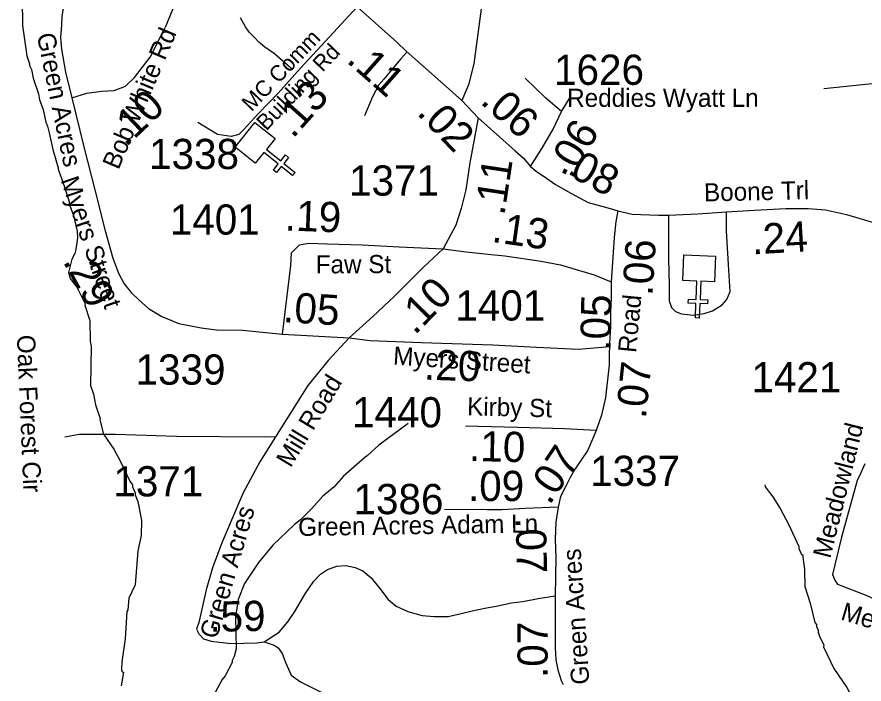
# Model space of a CAD drawing. Extents: x 1248089 to 1457196, y 820910 to 988753.
# Drawn here: x 1339481 to 1342983, y 891333 to 894091 of the extents above; entities that cross this region are included whole.
import ezdxf

# ---------------------------------------------------------------- set-up
doc = ezdxf.new("R2010")
doc.units = 0
for name, color, linetype in [('Exist Cultural Church CELL', 7, 'Continuous'), ('Exist Hydrographic Misc Water Feature', 7, 'Continuous'), ('Exist Road Non-System Type 51', 7, 'Continuous'), ('Exist Road Secondary Type 51 Attributed', 7, 'Continuous'), ('Exist Road Secondary Type 51 Label', 7, 'Continuous'), ('Prop GRAU CAT1 Cell', 7, 'Continuous'), ('Prop Lane Lines', 7, 'Continuous')]:
    doc.layers.add(name, color=color, linetype=linetype)

msp = doc.modelspace()

# ---------------------------------------------------------------- linework, layer by layer
at = {"layer": 'Exist Cultural Church CELL'}
for points in [[(1340547.7, 893588), (1340512.1, 893543.6), (1340571.4, 893495.8), (1340591.5, 893520.7), (1340603.9, 893510.7), (1340583.8, 893485.8), (1340630.7, 893448.1), (1340620.6, 893435.6), (1340573.8, 893473.3), (1340553.7, 893448.4), (1340541.3, 893458.4), (1340561.3, 893483.3), (1340502, 893531.1), (1340465.8, 893486.3), (1340382.9, 893553.1), (1340464.8, 893654.8)], [(1342364.6, 892996.4), (1342307.7, 892998.5), (1342304.7, 892922.5), (1342336.7, 892921.2), (1342336, 892905.2), (1342304, 892906.5), (1342301.7, 892846.4), (1342285.7, 892847), (1342288, 892907.1), (1342256.1, 892908.4), (1342256.7, 892924.4), (1342288.7, 892923.1), (1342291.7, 892999.2), (1342234.1, 893001.6), (1342238.3, 893107.9), (1342368.8, 893102.8)]]:
    msp.add_lwpolyline(points, close=True, dxfattribs=at)
at = {"layer": 'Exist Hydrographic Misc Water Feature'}
for points in [[(1339503.1, 894166.7), (1339504.2, 894055.4), (1339521.8, 893930.3), (1339533.1, 893898), (1339532.9, 893890), (1339540.6, 893873.8), (1339547.8, 893837.7), (1339570.3, 893773.1), (1339573.8, 893749), (1339588.9, 893708.7), (1339599.8, 893656.4), (1339607.3, 893640.3), (1339614.7, 893612.1), (1339629.3, 893543.7), (1339651.5, 893467.3), (1339650.7, 893461.8), (1339676.9, 893388.3), (1339696.4, 893326.3), (1339696.2, 893318.3), (1339715.2, 893269.8), (1339729.8, 893205.5), (1339731.1, 893177.4), (1339724.1, 893129.6), (1339719.7, 893113.7), (1339707.2, 893090), (1339694, 893034.3), (1339701.5, 893010.1), (1339728.6, 892973.5), (1339763.1, 892904.7), (1339761.9, 892899.3), (1339781.5, 892836.3), (1339783.7, 892750.3), (1339787.2, 892728.1), (1339785.6, 892568.2), (1339796.8, 892531.9), (1339805.8, 892487.7), (1339824.6, 892431.3), (1339823.5, 892425), (1339839.2, 892366.9), (1339880.8, 892303.7), (1339908.7, 892253.3), (1339946.9, 892172.6), (1339958.5, 892156.3), (1339958.4, 892148.3), (1339969.8, 892124), (1339969.7, 892116), (1339981.1, 892087.8), (1339995.3, 892011.4), (1339993.9, 891947.4), (1339980.5, 891883.7), (1339969.4, 891744), (1339944.1, 891688.6), (1339939.1, 891640.6), (1339934.9, 891632.8), (1339928.5, 891520.9), (1339914.3, 891425.2), (1339913.6, 891393.3), (1339915.4, 891383.2), (1339921.4, 891383.1), (1339912.2, 891325.3)], [(1342817.2, 893795.5), (1343121.9, 893826.5)], [(1341098.2, 892410.2), (1340976.3, 892321), (1340929.2, 892276.1), (1340919.1, 892270.3), (1340831.4, 892192.3), (1340791.7, 892149.2), (1340745.6, 892110.3), (1340700.4, 892059.3), (1340653.4, 892012.4), (1340628.9, 891992.9), (1340539, 891907), (1340479.4, 891836.4), (1340421.5, 891749.6), (1340396.1, 891682.3), (1340384.9, 891611.7), (1340387.6, 891478.5), (1340378.9, 891446.7), (1340370.4, 891430.9), (1340370.3, 891422.9), (1340341, 891367.5), (1340328.7, 891351.8), (1340282.8, 891264.9)], [(1342572.7, 892156.6), (1342574.4, 892148.5), (1342605.6, 892107.8), (1342636.5, 892059.1), (1342670.8, 891994.2), (1342713.1, 891901.4), (1342712.9, 891893.4), (1342724.3, 891869.1), (1342728.3, 891869), (1342736.1, 891806.6), (1342737.4, 891736.8), (1342759.8, 891668.2), (1342780.1, 891587.8), (1342785.9, 891579.6), (1342785.8, 891571.6), (1342793.3, 891555.4), (1342793.1, 891547.5), (1342800.7, 891527.4), (1342816, 891495), (1342815.9, 891487), (1342857.8, 891398.1), (1342912.2, 891318.8), (1342939, 891268.2), (1343028.4, 891154.2)]]:
    msp.add_lwpolyline(points, dxfattribs=at)
at = {"layer": 'Exist Road Non-System Type 51'}
for points in [[(1340388.3, 894605.8), (1340353.1, 894546.1), (1340311.5, 894494.5), (1340292.6, 894471.7), (1340251, 894436), (1340223.3, 894398.3), (1340209.4, 894360.7), (1340188.6, 894315), (1340180.7, 894284.3), (1340169.8, 894233.7), (1340093.3, 894047.5)], [(1340620.4, 893874.5), (1340579, 893909.3), (1340545.6, 893938), (1340506.1, 893966.8), (1340480.5, 893987.3), (1340462.9, 894005.7), (1340441.3, 894028.2), (1340425.8, 894050.5), (1340404.5, 894086.9)], [(1341093.1, 893945.2), (1341067.3, 893917.5), (1341032.2, 893875), (1340997.1, 893834.4), (1340976.8, 893810.4), (1340951, 893760.5), (1340917.8, 893682.9)], [(1341731.5, 893699.7), (1341666.9, 893755.1), (1341582, 893838.2)], [(1340416.8, 893623.9), (1340397.6, 893604.9), (1340365.9, 893597), (1340310.3, 893604.9), (1340228.2, 893655.3)], [(1342174.3, 893272.1), (1342174.3, 893198.2), (1342174.3, 893093), (1342177.9, 892980.3), (1342177.9, 892917.5), (1342187.2, 892889.8), (1342203.8, 892873.2), (1342227.8, 892863.9), (1342277.6, 892858.4), (1342321.9, 892865.8), (1342357, 892876.9), (1342395.7, 892900.9), (1342416, 892923), (1342429, 892956.3), (1342423.4, 893044.9), (1342414.2, 893207.5), (1342414.2, 893285.1)], [(1340549.6, 892356), (1340502.8, 892354.3), (1340140.1, 892357), (1339888.5, 892364.9), (1339737.6, 892364.9), (1339679.4, 892354.3)], [(1340503.5, 891507.2), (1340543.8, 891494.2), (1340560.5, 891483.1), (1340577.1, 891459.1), (1340591.8, 891420.3), (1340614, 891370.5), (1340652.7, 891342.7), (1340787.5, 891274.4), (1340896.4, 891219), (1340931.3, 891191.9), (1340944.2, 891169.8), (1340949.7, 891138.4), (1340944.2, 890931.5)]]:
    msp.add_lwpolyline(points, dxfattribs=at)
at = {"layer": 'Exist Road Secondary Type 51 Attributed'}
msp.add_line((1340579, 892780.2), (1340853.7, 892764.3), dxfattribs=at)
for points in [[(1340029.4, 894924.6), (1340000.9, 894891.8), (1339937.7, 894776.1), (1339896.2, 894685.5), (1339819.5, 894542.3), (1339757.6, 894418.6), (1339697.2, 894267.9), (1339666.5, 894093.8), (1339664.6, 894057.5), (1339661.5, 894005.6), (1339664.6, 893958.3), (1339681.4, 893862.2), (1339707.3, 893756.8)], [(1341405.5, 894168), (1341369.9, 893897.4), (1341347.2, 893809.9), (1341319.6, 893746.1)], [(1340887.4, 894132.6), (1340772.5, 894009.2), (1340652.7, 893879.6), (1340560.4, 893775.8), (1340477.8, 893690), (1340416.8, 893623.9)], [(1340887.4, 894132.6), (1341051.3, 893986.6), (1341090.2, 893949.3), (1341255.4, 893803.4), (1341319.6, 893746.1)], [(1339707.3, 893756.8), (1339770.4, 893776.1), (1339830.3, 893784.2), (1339882.2, 893787.5), (1339929.1, 893805.3), (1339966.4, 893840.9), (1340031.1, 893925.2), (1340089.4, 894038.6), (1340093.3, 894047.5)], [(1339707.3, 893756.8), (1339756.9, 893554.5), (1339804.2, 893371.3), (1339843.8, 893212.6), (1339877.3, 893094.4), (1339900.2, 893031.8), (1339924.6, 892987.5), (1339953.6, 892952.4), (1339985.6, 892920.4), (1340025.3, 892885.2), (1340080.2, 892853.2), (1340150.4, 892824.2), (1340241.9, 892805.9), (1340305.9, 892798.2), (1340412.7, 892796.7), (1340579, 892780.2)], [(1341319.6, 893746.1), (1341388.1, 893674.4)], [(1341604.1, 893472.5), (1341654, 893551.9), (1341698.3, 893627.6), (1341731.5, 893699.7), (1341749.6, 893729.5), (1341765.9, 893756.6)], [(1341388.1, 893674.4), (1341353, 893488.2), (1341336.2, 893376.8), (1341317.9, 893298.9), (1341295, 893230.3), (1341243.2, 893132.6)], [(1341388.1, 893674.4), (1341540.2, 893537.8), (1341573.6, 893509.1), (1341604.1, 893472.5)], [(1341604.1, 893472.5), (1341626.9, 893453.9), (1341670.4, 893425), (1341707.2, 893397.8), (1341771.3, 893362.7), (1341843, 893324.6), (1341899.4, 893309.3), (1341933, 893298.6), (1341965, 893289.5)], [(1341965, 893289.5), (1341956.6, 893245.2), (1341949.2, 893179.3), (1341937.2, 892996.7)], [(1341965, 893289.5), (1342024.2, 893275.8), (1342133.1, 893272.1), (1342174.3, 893272.1), (1342295.6, 893277.6), (1342414.2, 893285.1), (1342530, 893292.4), (1342659.2, 893299.8), (1342751.5, 893299.8), (1342823.5, 893294.3), (1342910.2, 893274), (1342998.8, 893248.1), (1343037.6, 893237), (1343107.7, 893205.6), (1343194.4, 893153.9), (1343220.7, 893142.2)], [(1340579, 892780.2), (1340612.5, 893064.1), (1340615.6, 893116), (1340649.1, 893149.6), (1340685.7, 893155.7), (1340765.1, 893152.6), (1340908.4, 893149.6), (1341061, 893140.4), (1341243.2, 893132.6)], [(1341243.2, 893132.6), (1341159.7, 893055.4), (1341041.9, 892936.6), (1340952, 892852.2), (1340853.7, 892764.3)], [(1341243.2, 893132.6), (1341338.5, 893120.7), (1341427.6, 893110.9), (1341497.9, 893103.6), (1341647.4, 893082.2), (1341727.3, 893066.7), (1341792.3, 893046.8), (1341867, 893025.7), (1341937.2, 892996.7)], [(1341937.2, 892996.7), (1341936.9, 892930.4), (1341935.2, 892879.4), (1341934.2, 892829.4), (1341933.4, 892789.4), (1341930.4, 892739.4), (1341930.2, 892728.5)], [(1340853.7, 892764.3), (1340767.1, 892670.8), (1340684.1, 892567.3), (1340549.6, 892356), (1340485, 892252.6), (1340416.7, 892123.3), (1340328.1, 891917.2), (1340289.4, 891813.8), (1340263.5, 891723.3), (1340232.2, 891588.4), (1340222.9, 891560.7), (1340232.2, 891540.4), (1340252.5, 891520.1), (1340283.8, 891510.9), (1340365.1, 891501.6), (1340472.1, 891503.5), (1340503.5, 891507.2), (1340564.4, 891547.8), (1340600.7, 891590.2), (1340630.3, 891632.7), (1340672.7, 891706.6), (1340707.8, 891758.3), (1340735.5, 891787.9), (1340765, 891806.4), (1340803.8, 891821.1), (1340840.7, 891823), (1340879.4, 891815.6), (1340910.8, 891800.8), (1340945.9, 891773.1), (1340981, 891728.8), (1341016, 891682.6), (1341049.2, 891654.9), (1341097.2, 891632.7), (1341156.3, 891616.1), (1341206.1, 891612.4), (1341263.3, 891612.4), (1341316.9, 891625.3), (1341363, 891636.4), (1341414.7, 891647.5), (1341462.7, 891654.9), (1341525.4, 891669.7), (1341571.6, 891675.2), (1341636.2, 891686.3), (1341706.3, 891697.4)], [(1340853.7, 892764.3), (1340940.6, 892753.6), (1341154, 892744.9), (1341448.7, 892735.3), (1341628.5, 892725.6), (1341802.5, 892717.6), (1341930.2, 892728.5)], [(1341930.2, 892728.5), (1341929.6, 892699.4), (1341928.7, 892653.4), (1341914.7, 892518.2), (1341898, 892445.2), (1341875.1, 892381.5)], [(1341875.1, 892381.5), (1341745.1, 892388.9), (1341549.8, 892393.5), (1341334.9, 892398.9)], [(1341875.1, 892381.5), (1341841.2, 892300.4), (1341815.2, 892262.2), (1341786.3, 892219.5), (1341768, 892187.4), (1341748.1, 892149.2), (1341728.3, 892108), (1341717.8, 892064.2)], [(1342986.6, 892243.3), (1342970, 892206.7), (1342954.9, 892175.4), (1342889.3, 891941), (1342851.8, 891786.2), (1342863.5, 891760.4), (1342872.9, 891746.4), (1342994.7, 891699.5), (1343334.4, 891544.8), (1343512.4, 891469.8), (1343749, 891404.1), (1343891.9, 891361.9), (1344189.4, 891352.5), (1344347.3, 891371.2), (1344513.6, 891361.1)], [(1341717.8, 892064.2), (1341582, 892059.6), (1341487.5, 892053.5), (1341423.4, 892053.5), (1341248, 892055)], [(1341717.8, 892064.2), (1341708.2, 892002.1), (1341706.3, 891932), (1341708.2, 891856.2), (1341706.3, 891697.4)], [(1341706.3, 891697.4), (1341706.3, 891592.1), (1341706.3, 891483.1), (1341708.2, 891433.2), (1341717.4, 891392.6), (1341730.3, 891348.3), (1341739.6, 891331.7)]]:
    msp.add_lwpolyline(points, dxfattribs=at)

# ---------------------------------------------------------------- texts
at = {"layer": 'Exist Road Secondary Type 51 Label'}
for s, height, rotation, p in [('Bob White Rd', 75, 67.0058, (1339900.5, 893456.1)), ('Green Acres', 75, 281.6452, (1339562.4, 894017.5)), ('MC Comm', 65.62, 46.272, (1340451.1, 893696.5)), ('Building Rd', 65.617, 46.272, (1340511.5, 893617.2)), ('Reddies Wyatt Ln', 75, 0.02, (1341755.5, 893719.3)), ('Myers Street', 75, 288.9277, (1339660.6, 893417)), ('Boone Trl', 75, 1.29, (1342322, 893328.2)), ('Faw St', 75, 0.2358, (1340716.1, 893030.9)), ('Road', 75, 84.5899, (1342040.1, 892700.8)), ('Oak Forest Cir', 75, 272.4047, (1339480.7, 892775.5)), ('Myers Street', 75, 356.2415, (1341034.5, 892654.3)), ('Mill Road', 75, 58.936, (1340612.5, 892224.4)), ('Kirby St', 75, 358.6072, (1341341.2, 892444.2)), ('Meadowland', 75, 75.9763, (1342843, 891849.6)), ('Green Acres', 75, 73.7101, (1340307, 891516)), ('Green Acres Adam Ln', 75, 0.8856, (1340643.8, 891945.2)), ('Green Acres', 75, 93.731, (1341847.7, 891333.5)), ('Meadowland', 75, 343.481, (1342882.4, 891600.8))]:
    msp.add_text(s, height=height, rotation=rotation, dxfattribs=at).set_placement(p)
at = {"layer": 'Prop GRAU CAT1 Cell'}
for s, rotation, p in [('.11', 318.5536, (1340838.9, 893906.7)), ('.13', 48.3335, (1340621.8, 893585.3)), ('.10', 43.7501, (1339931.6, 893550.2)), ('.06', 318.0755, (1341392.4, 893736.7)), ('.02', 313.7107, (1341130.8, 893691.5)), ('.06', 59.6744, (1341773.9, 893417.2)), ('.08', 331.9737, (1341720.7, 893455.2)), ('.11', 81.4372, (1341495.9, 893267.6)), ('.19', 357.7959, (1340586.8, 893208.8)), ('.13', 351.8643, (1341440.5, 893161.5)), ('.24', 3.2729, (1342521.3, 893109.3)), ('.06', 86.2331, (1342107.8, 892936.3)), ('.29', 298.8699, (1339669, 893080.8)), ('.10', 45.2381, (1341125.5, 892773.5)), ('.05', 356.6889, (1340578.8, 892829.5)), ('.05', 88.8535, (1341934.4, 892710.4)), ('.20', 358.1348, (1341162.5, 892591.8)), ('.07', 84.1005, (1342080.6, 892428.1)), ('.10', 358.6564, (1341348.9, 892255.6)), ('.07', 55.8596, (1341682.1, 892069.7)), ('.07', 271.396, (1341542.5, 892021.5)), ('.59', 0.9885, (1340277.2, 891549.3)), ('.07', 90, (1341675.1, 891358.4))]:
    msp.add_text(s, height=125, rotation=rotation, dxfattribs=at).set_placement(p)
msp.add_text('.09', height=125, dxfattribs=at).set_placement((1341345.5, 892089.8))
at = {"layer": 'Prop Lane Lines'}
for s, p in [('1626', (1341701.3, 893810.4)), ('1338', (1340027, 893462.2)), ('1371', (1340853.9, 893352.5)), ('1401', (1340112.6, 893191.2)), ('1401', (1341293.2, 892836.1)), ('1339', (1339971.3, 892571)), ('1421', (1342517.3, 892539.1)), ('1440', (1340866.1, 892394.5)), ('1337', (1341850.3, 892152.2)), ('1371', (1339879.6, 892109)), ('1386', (1340872.3, 892035.6))]:
    msp.add_text(s, height=125, dxfattribs=at).set_placement(p)

doc.saveas('drawing.dxf')
